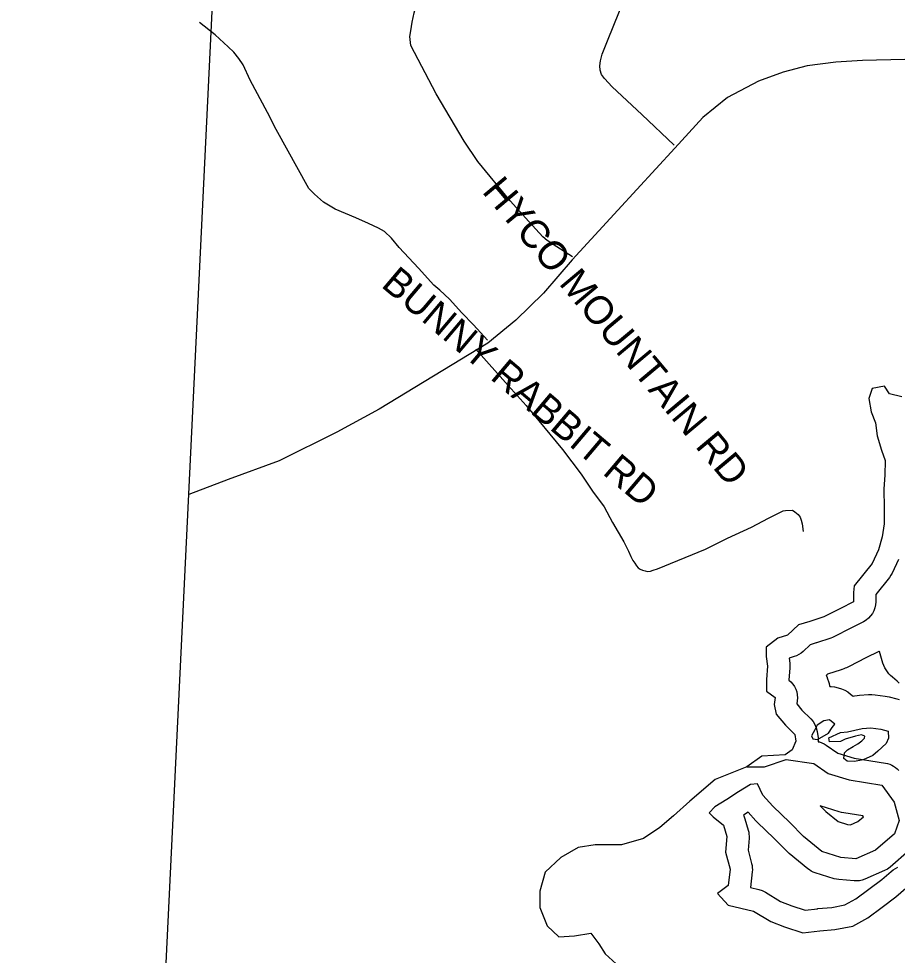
# Model space of a CAD drawing. Extents: x 1950930 to 2061844, y 904556 to 1017002.
# Drawn here: x 1957616 to 1960566, y 985635 to 988780 of the extents above; entities that cross this region are included whole.
import ezdxf

# ---------------------------------------------------------------- set-up
doc = ezdxf.new("R2010")
doc.units = 0
for name, color, linetype in [('Exist Boundary Political CountyLine', 7, 'Continuous'), ('Exist Hydrographic Buffer Line', 7, 'Continuous'), ('Exist Hydrographic Creek Single Shore', 7, 'Continuous'), ('Exist Hydrographic Island Shore', 7, 'Continuous'), ('Exist Hydrographic Lake Shore', 7, 'Continuous'), ('Exist Road Non-System Type 51', 7, 'Continuous'), ('Exist Road Non-System Type 51 Label', 7, 'Continuous'), ('Exist Road Secondary Type 51 Attributed', 7, 'Continuous')]:
    doc.layers.add(name, color=color, linetype=linetype)

msp = doc.modelspace()

# ---------------------------------------------------------------- linework, layer by layer
at = {"layer": 'Exist Boundary Political CountyLine'}
msp.add_lwpolyline([(1954666.9, 907077.7), (1956979.8, 962278.8), (1958720.5, 998184), (1959482.1, 1016167.2)], dxfattribs=at)
at = {"layer": 'Exist Hydrographic Buffer Line'}
for points in [[(1960570.6, 986964.2), (1960549.1, 986919), (1960544.8, 986911.2), (1960539.7, 986904), (1960493.6, 986847), (1960493.6, 986822.3), (1960492.9, 986812), (1960490.8, 986802), (1960487.3, 986792.3), (1960482.6, 986783.2), (1960476.7, 986774.8), (1960469.6, 986767.3), (1960461.6, 986760.9), (1960452.8, 986755.5), (1960409.9, 986733.5), (1960409.8, 986733.5), (1960409.7, 986733.4), (1960353.6, 986704.8), (1960348.3, 986702.3), (1960342.7, 986700.3), (1960295.4, 986684.9), (1960294.4, 986684.5), (1960293.3, 986684.2), (1960273.4, 986678.3), (1960249.7, 986655.7), (1960242.9, 986650), (1960235.6, 986645.1), (1960227.7, 986641.1), (1960219.4, 986638.1), (1960202.7, 986633), (1960205, 986616.6), (1960205.7, 986608.7), (1960205.5, 986600.9), (1960202.5, 986559.4), (1960209.2, 986553.5), (1960215.7, 986546), (1960221.2, 986537.7), (1960225.5, 986528.8), (1960228.6, 986519.4), (1960230.5, 986509.7), (1960231, 986499.8), (1960230.3, 986490), (1960228.8, 986479.8), (1960228.9, 986479.2), (1960246.1, 986458.7), (1960275.7, 986429.1), (1960283.4, 986420), (1960289.6, 986409.8), (1960294.1, 986398.8), (1960296.8, 986387.2), (1960300.1, 986365.2), (1960300.9, 986354.3), (1960300.8, 986352.4), (1960304.4, 986351.7), (1960312.5, 986349), (1960320.3, 986345.5), (1960327.6, 986341.1), (1960366.9, 986314.3), (1960421.5, 986297.2), (1960526.2, 986280.5), (1960533.5, 986278.9), (1960540.6, 986276.7), (1960547.4, 986273.7), (1960553.9, 986270.1), (1960560.1, 986265.9), (1960565.7, 986261.1), (1960570.9, 986255.7)], [(1960572.9, 986549.5), (1960565.3, 986555.5), (1960549.9, 986568.7), (1960543.8, 986574.3), (1960538.2, 986580.4), (1960533, 986586.9), (1960528.3, 986593.7), (1960524.1, 986600.9), (1960520.4, 986608.3), (1960517.4, 986616), (1960514.9, 986623.9), (1960506, 986655.9), (1960505.8, 986656.9), (1960504, 986655.9), (1960461, 986633.9), (1960461, 986633.8), (1960461, 986633.8), (1960460.9, 986633.8), (1960460.8, 986633.8), (1960460.8, 986633.7), (1960460.7, 986633.7), (1960460.7, 986633.7), (1960460.6, 986633.7), (1960404.5, 986605), (1960402.5, 986604), (1960400.5, 986603.1), (1960395.2, 986600.6), (1960391.2, 986598.9), (1960387.1, 986597.3), (1960381.6, 986595.2), (1960379.5, 986594.5), (1960377.4, 986593.8), (1960331.3, 986578.8), (1960327.4, 986575.1), (1960329.2, 986571.1), (1960331.8, 986564.1), (1960334.9, 986554.7), (1960337, 986547.6), (1960338.6, 986540.4), (1960339.2, 986537.5), (1960344, 986537.5), (1960355.8, 986536.3), (1960367.4, 986533.9), (1960378.7, 986530.3), (1960389.6, 986525.5), (1960399.8, 986519.5), (1960409.4, 986512.5), (1960418.5, 986505.2), (1960422.9, 986506.2), (1960431.2, 986507.8), (1960439.5, 986508.7), (1960469.2, 986510.9), (1960480.8, 986511.2), (1960492.3, 986510.2), (1960525.3, 986505.8), (1960532.1, 986504.7), (1960538.8, 986503.2), (1960564.1, 986496.6), (1960572.6, 986494)], [(1960606.3, 985986.6), (1960542.5, 985931.5), (1960533.3, 985924.7), (1960523.3, 985919.4), (1960457.2, 985890.8), (1960448.5, 985887.6), (1960439.4, 985885.6), (1960430.2, 985884.7), (1960420.9, 985884.9), (1960370.3, 985889.3), (1960362.3, 985890.4), (1960354.5, 985892.4), (1960290.7, 985912.2), (1960283.8, 985914.7), (1960277.3, 985917.8), (1960271.1, 985921.6), (1960265.3, 985925.9), (1960203.6, 985976.6), (1960200.9, 985979), (1960198.2, 985981.5), (1960152.5, 986027.3), (1960095.8, 986081.8), (1960093.6, 986084), (1960091.5, 986086.3), (1960065.5, 986115.7), (1960049.7, 986105.2), (1960050.6, 986103.7), (1960054.6, 986093.1), (1960065.6, 986055.7), (1960067.2, 986049), (1960068.2, 986042.1), (1960068.6, 986035.2), (1960068.4, 986028.3), (1960065, 985988.5), (1960077.1, 985943.8), (1960078.6, 985936.8), (1960079.4, 985929.7), (1960079.6, 985922.6), (1960079.1, 985915.4), (1960072.8, 985862.9), (1960100.8, 985856.4), (1960112.4, 985852.7), (1960123.2, 985847.2), (1960174.5, 985815.6), (1960212.3, 985801.2), (1960256.6, 985787), (1960297.7, 985791.7), (1960298.7, 985791.8), (1960299.8, 985791.9), (1960346.8, 985796), (1960390.4, 985804.1), (1960426.4, 985824.5), (1960470.7, 985856.7), (1960514.4, 985890), (1960545.6, 985917.1), (1960552.6, 985922.5), (1960560.1, 985927), (1960568.2, 985930.6)]]:
    msp.add_lwpolyline(points, dxfattribs=at)
msp.add_lwpolyline([(1960408.9, 986073.6), (1960433.2, 986084.2), (1960452.2, 986100.6), (1960450.3, 986103.2), (1960386.6, 986113.4), (1960378.7, 986115), (1960370.9, 986117.1), (1960307.1, 986137.1), (1960326.6, 986117.6), (1960367.1, 986084.3), (1960398.5, 986074.6)], close=True, dxfattribs=at)
at = {"layer": 'Exist Hydrographic Creek Single Shore'}
msp.add_lwpolyline([(1960060.8, 986268.1), (1959955.2, 986225.7), (1959869.7, 986152.4), (1959814.7, 986103.6), (1959768.9, 986063.9), (1959714, 986027.3), (1959640.7, 986005.9), (1959552.2, 986005.9), (1959494.2, 985996.7), (1959436.2, 985963.2), (1959384.3, 985914.3), (1959366, 985850.2), (1959366, 985795.3), (1959390.4, 985734.2), (1959430.1, 985697.6), (1959482, 985700.6), (1959536.9, 985709.8), (1959536.9, 985709.8), (1959564.4, 985673.2), (1959585.8, 985639.6), (1959622.4, 985606)], dxfattribs=at)
at = {"layer": 'Exist Hydrographic Island Shore'}
for points in [[(1960335.5, 986381.6), (1960347.6, 986400.3), (1960356.4, 986411.3), (1960338.8, 986425.6), (1960319, 986422.3), (1960296.9, 986408), (1960289.2, 986392.6), (1960278.2, 986371.7), (1960282.6, 986361.7), (1960298, 986359.5)], [(1960336.6, 986365.1), (1960375.1, 986383.8), (1960399.3, 986386), (1960447.8, 986397), (1960477.5, 986399.2), (1960510.5, 986394.8), (1960535.9, 986388.2), (1960537, 986364), (1960529.2, 986346.3), (1960500.6, 986321), (1960484.1, 986305.6), (1960451.1, 986291.2), (1960422.4, 986285.7), (1960398.2, 986286.8), (1960386.1, 986295.6), (1960389.4, 986315.5), (1960399.3, 986325.4), (1960418, 986336.4), (1960433.5, 986345.2), (1960446.7, 986355.1), (1960455.5, 986364), (1960456.6, 986370.6), (1960445.6, 986375), (1960425.8, 986370.6), (1960391.6, 986360.6), (1960375.1, 986352.9), (1960338.8, 986351.8)]]:
    msp.add_lwpolyline(points, close=True, dxfattribs=at)
at = {"layer": 'Exist Hydrographic Lake Shore'}
for points in [[(1960581, 987510.9), (1960539.7, 987520.8), (1960523.2, 987546.1), (1960481.4, 987538.4), (1960470.3, 987505.3), (1960478.1, 987460.2), (1960493.5, 987423.8), (1960499, 987379.8), (1960513.3, 987331.3), (1960525.4, 987297.1), (1960524.3, 987247.5), (1960520.4, 987201.3), (1960521.5, 987136.3), (1960521.5, 987084.5), (1960514.9, 987040.4), (1960502.8, 986996.3), (1960481.4, 986951.2), (1960420.8, 986876.3), (1960418.6, 986853.1), (1960418.6, 986822.3), (1960375.7, 986800.2), (1960319.5, 986771.6), (1960272.2, 986756.2), (1960234.7, 986745.2), (1960197.9, 986709.9), (1960164.8, 986700), (1960126.3, 986670.2), (1960126.3, 986638.3), (1960130.7, 986606.3), (1960127.4, 986561.2), (1960127.4, 986522.6), (1960156, 986500.6), (1960152.7, 986477.4), (1960159.3, 986445.5), (1960190.7, 986408), (1960222.6, 986376.1), (1960225.9, 986354), (1960212.7, 986325.4)], [(1960212.7, 986325.4), (1960189.6, 986308.9), (1960111.4, 986303.4), (1960060.8, 986268.1), (1960120.2, 986268.1), (1960192.9, 986292.3), (1960285.4, 986279.1), (1960333.8, 986246.1), (1960404.3, 986224), (1960514.4, 986206.4), (1960555.1, 986149.1), (1960572.7, 986087.4), (1960557.3, 986043.3), (1960493.5, 985988.3), (1960427.4, 985959.6), (1960376.8, 985964), (1960312.9, 985983.8), (1960251.3, 986034.5), (1960205, 986080.8), (1960147.8, 986135.9), (1960114.7, 986173.3), (1960097.1, 986210.8), (1960072.9, 986208.6), (1960033.3, 986184.4), (1959993.6, 986157.9), (1959954, 986133.7), (1959934.2, 986113.9), (1959947.4, 986100.6), (1959982.6, 986072), (1959993.6, 986034.5), (1959989.2, 985981.6), (1960004.6, 985924.4), (1959998, 985869.3), (1959962.8, 985842.8), (1959998, 985803.2), (1960083.9, 985783.3), (1960141.2, 985748.1), (1960187.4, 985730.5), (1960249, 985710.6), (1960306.3, 985717.2), (1960356.9, 985721.6), (1960416.4, 985732.7), (1960467, 985761.3), (1960515.5, 985796.6), (1960561.7, 985831.8), (1960594.8, 985860.5)]]:
    msp.add_lwpolyline(points, dxfattribs=at)
at = {"layer": 'Exist Road Non-System Type 51'}
for points in [[(1959475.5, 987981.1), (1959423.6, 988014.2), (1959390.5, 988035.9), (1959375.6, 988048.1), (1959328.9, 988099.5), (1959266.8, 988168.5), (1959157.5, 988301.1), (1959112.1, 988368.8), (1959017.8, 988528.4), (1958932.9, 988690.8), (1958929.9, 988721.2), (1958932.5, 988739.4), (1958937.2, 988768.6), (1958944, 988800.3), (1958952.9, 988830.8), (1958963.4, 988898.6)], [(1959816.6, 988355.7), (1959708.9, 988459.4), (1959608.6, 988551.6), (1959582.9, 988579.9), (1959572.8, 988593.7), (1959568.4, 988608.2), (1959566.9, 988622), (1959569.8, 988639.4), (1959575.6, 988661.9), (1959593, 988706.2), (1959671.9, 988900.8)], [(1959190.8, 987701.3), (1959142.8, 987752.8), (1959103.8, 987792.6), (1959063.2, 987838.4), (1959030.4, 987869), (1959010.5, 987885.8), (1958958.5, 987942.4), (1958893.5, 988012), (1958867.5, 988043.4), (1958844.5, 988065.6), (1958824.6, 988077), (1958791, 988093.1), (1958747.8, 988111.4), (1958679, 988140.5), (1958640, 988164.9), (1958609.4, 988191.7), (1958589.9, 988210.1), (1958480.9, 988408.9), (1958451.1, 988465.5), (1958393, 988574.1), (1958369.6, 988626.1), (1958355.1, 988646.7), (1958339.1, 988668.1), (1958319.2, 988685.7), (1958275.6, 988726.2), (1958222.9, 988767.6)], [(1959151.1, 987671.3), (1959259.6, 987548.9), (1959320.6, 987481.5), (1959441.8, 987334.2), (1959504.9, 987251), (1959542.9, 987194.3), (1959581.6, 987141.2), (1959610.2, 987088.2), (1959647.5, 987023.7), (1959663.4, 986992.1), (1959671.8, 986974.3), (1959678, 986961.2), (1959685.4, 986952.1), (1959690.5, 986943.6), (1959696.1, 986936.8), (1959703, 986932.2), (1959710.9, 986928.8), (1959720, 986926), (1959728, 986924.2), (1959737.1, 986924.8), (1959746.8, 986928.2), (1959761, 986933.4), (1959922.4, 986999.3), (1959996.4, 987035.7), (1960077, 987072.4), (1960133.9, 987103.1), (1960157.8, 987115.6), (1960171.4, 987122.4), (1960182.8, 987127.5), (1960190.8, 987129.2), (1960214, 987129.8), (1960222, 987124.7), (1960232.9, 987115.6), (1960239.6, 987107.1), (1960243, 987096.2), (1960247, 987083.8), (1960250, 987057.9)]]:
    msp.add_lwpolyline(points, dxfattribs=at)
at = {"layer": 'Exist Road Secondary Type 51 Attributed'}
msp.add_lwpolyline([(1960590.9, 988643.4), (1960448.9, 988640.1), (1960359.7, 988634.6), (1960263.9, 988622.5), (1960183, 988600.5), (1960100.4, 988570.7), (1959996.4, 988515.6), (1959912.7, 988448.4), (1959819.7, 988346), (1959628.1, 988137.7), (1959474.5, 987970.3), (1959378.7, 987859), (1959285.7, 987768.7), (1959191.6, 987690.4), (1958826.6, 987469), (1958684, 987391.9), (1958491.3, 987296), (1958320.1, 987233.2), (1958187.2, 987183.2)], dxfattribs=at)

# ---------------------------------------------------------------- texts
at = {"layer": 'Exist Road Non-System Type 51 Label'}
for s, rotation, p in [('  HYCO MOUNTAIN RD', 309.9298, (1959124, 988253.2)), ('  BUNNY RABBIT RD', 319.7531, (1958775.8, 987928.2))]:
    msp.add_text(s, height=95, rotation=rotation, dxfattribs=at).set_placement(p)

doc.saveas('drawing.dxf')
